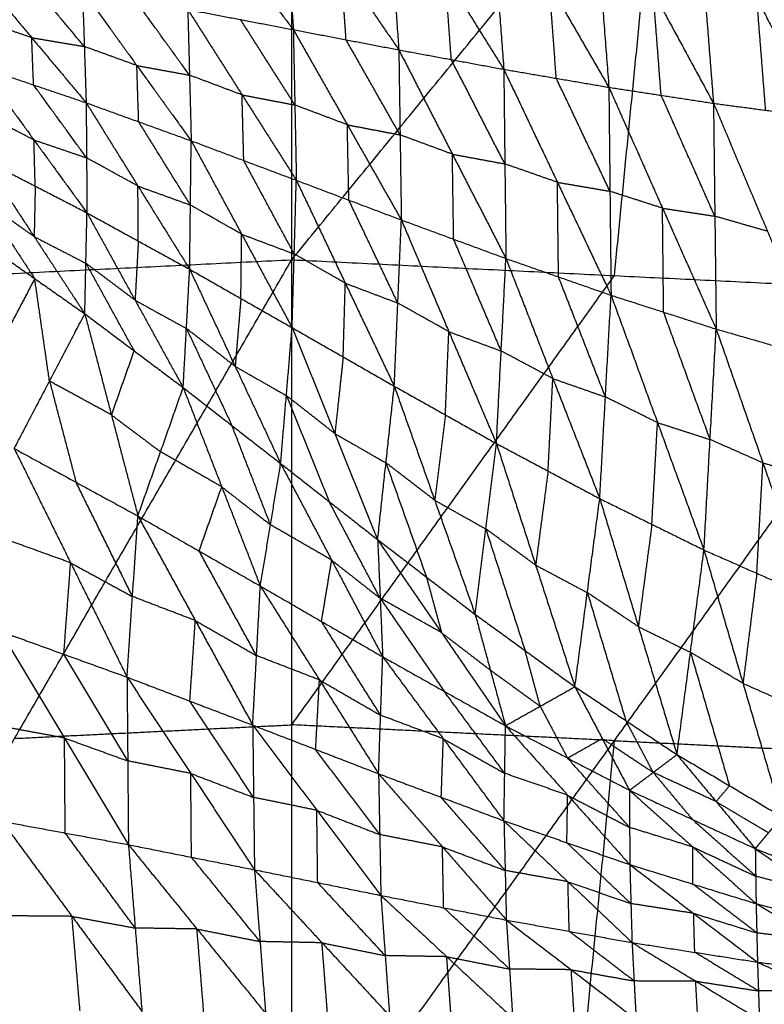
# Model space of a CAD drawing. Header units: millimetres. Extents: x -106 to 110, y -96 to 120.
# Tile 767 of 1020: x -0.62 to 6.05, y 64.27 to 73.1. Entities that reach past the tile are written whole.
import ezdxf

# ---------------------------------------------------------------- set-up
doc = ezdxf.new("R2010")
doc.units = ezdxf.units.MM
doc.header["$MEASUREMENT"] = 0
doc.layers.add('Default', color=7, linetype='Continuous', true_color=0x000000)

msp = doc.modelspace()

# ---------------------------------------------------------------- linework, layer by layer
at = {"layer": 'Default'}
for points in [[(-3.9628, 70.6609, 3.952), (-1.0718, 75.0026, 4.07), (1.8192, 79.3443, 4.1879)], [(1.8192, 70.9449, 3.952), (1.8192, 75.1446, 4.07), (1.8192, 79.3443, 4.1879)], [(1.8192, 70.9449, 3.952), (5.1218, 74.9824, 4.07), (8.4244, 79.0198, 4.1879)], [(4.7102, 70.8029, 3.952), (4.916, 72.8926, 4.011), (5.1218, 74.9824, 4.07)], [(0.8125, 74.3471, -0.9679), (1.3232, 73.6769, -1.1452), (1.8339, 73.0068, -1.3225)], [(1.742, 74.3405, -1.14), (1.788, 73.6736, -1.2313), (1.8339, 73.0068, -1.3225)], [(1.742, 74.3405, -1.14), (2.2604, 73.5831, -1.3303), (2.7787, 72.8257, -1.5205)], [(2.6698, 74.3344, -1.3165), (2.7243, 73.5801, -1.4185), (2.7787, 72.8257, -1.5205)], [(2.6698, 74.3344, -1.3165), (3.1944, 73.493, -1.5174), (3.7189, 72.6516, -1.7183)], [(3.5938, 74.3331, -1.4927), (3.6563, 73.4924, -1.6055), (3.7189, 72.6516, -1.7183)], [(3.5938, 74.3331, -1.4927), (4.1268, 73.4117, -1.7026), (4.6599, 72.4903, -1.9124)], [(4.5175, 74.3389, -1.6659), (4.5887, 73.4146, -1.7891), (4.6599, 72.4903, -1.9124)], [(4.5175, 74.3389, -1.6659), (5.0574, 73.3428, -1.8815), (5.5973, 72.3466, -2.0971)], [(5.4386, 74.3531, -1.8309), (5.5179, 73.3498, -1.964), (5.5973, 72.3466, -2.0971)], [(5.4386, 74.3531, -1.8309), (5.9855, 73.288, -2.0496), (6.5324, 72.2229, -2.2683)], [(2.3063, 72.9162, -1.4215), (2.2834, 73.2497, -1.3759), (2.2604, 73.5831, -1.3303)], [(-0.9974, 73.5185, -0.7726), (-0.5096, 72.935, -0.8081), (-0.0218, 72.3514, -0.8436)], [(-0.0384, 72.8556, -0.8944), (-0.2823, 73.1474, -0.8766), (-0.5262, 73.4391, -0.8589)], [(3.2488, 72.7387, -1.6194), (3.2216, 73.1158, -1.5684), (3.1944, 73.493, -1.5174)], [(4.1894, 72.571, -1.8153), (4.1581, 72.9913, -1.7589), (4.1268, 73.4117, -1.7026)], [(-0.0551, 73.3597, -0.9452), (-0.0384, 72.8556, -0.8944), (-0.0218, 72.3514, -0.8436)], [(-0.0551, 73.3597, -0.9452), (0.432, 72.6852, -0.9794), (0.9191, 72.0107, -1.0137)], [(5.1286, 72.4185, -2.0048), (5.093, 72.8806, -1.9431), (5.0574, 73.3428, -1.8815)], [(0.9037, 72.599, -1.0715), (0.6601, 72.9363, -1.0544), (0.4165, 73.2736, -1.0372)], [(6.0649, 72.2848, -2.1827), (6.0252, 72.7864, -2.1162), (5.9855, 73.288, -2.0496)], [(0.8882, 73.1874, -1.1293), (0.9037, 72.599, -1.0715), (0.9191, 72.0107, -1.0137)], [(0.8882, 73.1874, -1.1293), (1.3611, 73.0971, -1.2259), (1.8339, 73.0068, -1.3225)], [(0.8882, 73.1874, -1.1293), (1.3745, 72.4222, -1.1605), (1.8607, 71.657, -1.1918)], [(-0.5096, 72.935, -0.8081), (-0.7451, 73.0149, -0.7681), (-0.9806, 73.0949, -0.7282)], [(1.8473, 72.3319, -1.2572), (1.6042, 72.7145, -1.2415), (1.3611, 73.0971, -1.2259)], [(1.8339, 73.0068, -1.3225), (1.8473, 72.3319, -1.2572), (1.8607, 71.657, -1.1918)], [(1.8339, 73.0068, -1.3225), (2.3063, 72.9162, -1.4215), (2.7787, 72.8257, -1.5205)], [(1.8339, 73.0068, -1.3225), (2.3176, 72.1544, -1.3482), (2.8013, 71.3019, -1.3739)], [(-0.4928, 72.5114, -0.7637), (-0.5012, 72.7232, -0.7859), (-0.5096, 72.935, -0.8081)], [(-0.5096, 72.935, -0.8081), (-0.274, 72.8953, -0.8512), (-0.0384, 72.8556, -0.8944)], [(2.79, 72.0638, -1.4472), (2.5482, 72.49, -1.4344), (2.3063, 72.9162, -1.4215)], [(0.432, 72.6852, -0.9794), (0.1968, 72.7704, -0.9369), (-0.0384, 72.8556, -0.8944)], [(2.7787, 72.8257, -1.5205), (2.79, 72.0638, -1.4472), (2.8013, 71.3019, -1.3739)], [(2.7787, 72.8257, -1.5205), (3.2488, 72.7387, -1.6194), (3.7189, 72.6516, -1.7183)], [(2.7787, 72.8257, -1.5205), (3.2586, 71.8908, -1.538), (3.7384, 70.9559, -1.5555)], [(3.7286, 71.8038, -1.6369), (3.4887, 72.2712, -1.6281), (3.2488, 72.7387, -1.6194)], [(-0.9639, 72.6713, -0.6838), (-0.4928, 72.5114, -0.7637), (-0.0218, 72.3514, -0.8436)], [(-0.9639, 72.6713, -0.6838), (-0.4893, 72.0183, -0.5683), (-0.0146, 71.3653, -0.4528)], [(0.4487, 72.1811, -0.9287), (0.4403, 72.4332, -0.9541), (0.432, 72.6852, -0.9794)], [(0.432, 72.6852, -0.9794), (0.6678, 72.6421, -1.0255), (0.9037, 72.599, -1.0715)], [(3.7189, 72.6516, -1.7183), (3.7286, 71.8038, -1.6369), (3.7384, 70.9559, -1.5555)], [(3.7189, 72.6516, -1.7183), (4.1894, 72.571, -1.8153), (4.6599, 72.4903, -1.9124)], [(3.7189, 72.6516, -1.7183), (4.1994, 71.6392, -1.726), (4.6799, 70.6268, -1.7337)], [(1.3745, 72.4222, -1.1605), (1.1391, 72.5106, -1.116), (0.9037, 72.599, -1.0715)], [(4.6699, 71.5585, -1.823), (4.4296, 72.0647, -1.8192), (4.1894, 72.571, -1.8153)], [(-0.0182, 71.8584, -0.6482), (-0.2555, 72.1849, -0.706), (-0.4928, 72.5114, -0.7637)], [(4.6599, 72.4903, -1.9124), (4.6699, 71.5585, -1.823), (4.6799, 70.6268, -1.7337)], [(4.6599, 72.4903, -1.9124), (5.1286, 72.4185, -2.0048), (5.5973, 72.3466, -2.0971)], [(4.6599, 72.4903, -1.9124), (5.1407, 71.407, -1.9078), (5.6215, 70.3238, -1.9032)], [(-0.0218, 72.3514, -0.8436), (-0.0182, 71.8584, -0.6482), (-0.0146, 71.3653, -0.4528)], [(-0.0218, 72.3514, -0.8436), (0.4418, 71.6054, -0.7061), (0.9054, 70.8593, -0.5686)], [(-0.0218, 72.3514, -0.8436), (0.4487, 72.1811, -0.9287), (0.9191, 72.0107, -1.0137)], [(1.3899, 71.8339, -1.1028), (1.3822, 72.128, -1.1317), (1.3745, 72.4222, -1.1605)], [(1.3745, 72.4222, -1.1605), (1.6109, 72.377, -1.2089), (1.8473, 72.3319, -1.2572)], [(5.6094, 71.3352, -2.0002), (5.369, 71.8768, -2.0025), (5.1286, 72.4185, -2.0048)], [(2.3176, 72.1544, -1.3482), (2.0825, 72.2431, -1.3027), (1.8473, 72.3319, -1.2572)], [(5.5973, 72.3466, -2.0971), (5.6094, 71.3352, -2.0002), (5.6215, 70.3238, -1.9032)], [(5.5973, 72.3466, -2.0971), (6.0649, 72.2848, -2.1827), (6.5324, 72.2229, -2.2683)], [(5.5973, 72.3466, -2.0971), (6.0817, 71.1994, -2.0788), (6.566, 70.0522, -2.0604)], [(-0.4893, 72.0183, -0.5683), (-0.7211, 72.1382, -0.5409), (-0.9529, 72.258, -0.5135)], [(0.9123, 71.435, -0.7912), (0.6805, 71.8081, -0.8599), (0.4487, 72.1811, -0.9287)], [(2.331, 71.4794, -1.2829), (2.3243, 71.8169, -1.3155), (2.3176, 72.1544, -1.3482)], [(2.3176, 72.1544, -1.3482), (2.5538, 72.1091, -1.3977), (2.79, 72.0638, -1.4472)], [(-0.4783, 71.605, -0.398), (-0.4838, 71.8116, -0.4832), (-0.4893, 72.0183, -0.5683)], [(-0.4893, 72.0183, -0.5683), (-0.2537, 71.9384, -0.6083), (-0.0182, 71.8584, -0.6482)], [(0.9054, 70.8593, -0.5686), (0.9123, 71.435, -0.7912), (0.9191, 72.0107, -1.0137)], [(0.9191, 72.0107, -1.0137), (1.3709, 71.1737, -0.8514), (1.8228, 70.3366, -0.6891)], [(0.9191, 72.0107, -1.0137), (1.3899, 71.8339, -1.1028), (1.8607, 71.657, -1.1918)], [(3.2586, 71.8908, -1.538), (3.0243, 71.9773, -1.4926), (2.79, 72.0638, -1.4472)], [(-0.9419, 71.8446, -0.3432), (-0.4878, 71.1526, -0.05), (-0.0338, 70.4606, 0.2432)], [(-0.9419, 71.8446, -0.3432), (-0.4783, 71.605, -0.398), (-0.0146, 71.3653, -0.4528)], [(0.4418, 71.6054, -0.7061), (0.2118, 71.7319, -0.6772), (-0.0182, 71.8584, -0.6482)], [(1.8417, 70.9968, -0.9405), (1.6158, 71.4153, -1.0216), (1.3899, 71.8339, -1.1028)], [(3.2698, 71.1289, -1.4647), (3.2642, 71.5098, -1.5014), (3.2586, 71.8908, -1.538)], [(3.2586, 71.8908, -1.538), (3.4936, 71.8473, -1.5874), (3.7286, 71.8038, -1.6369)], [(4.1994, 71.6392, -1.726), (3.964, 71.7215, -1.6814), (3.7286, 71.8038, -1.6369)], [(1.8228, 70.3366, -0.6891), (1.8417, 70.9968, -0.9405), (1.8607, 71.657, -1.1918)], [(1.8607, 71.657, -1.1918), (2.2994, 70.7346, -1.0017), (2.738, 69.8122, -0.8116)], [(1.8607, 71.657, -1.1918), (2.331, 71.4794, -1.2829), (2.8013, 71.3019, -1.3739)], [(-0.4783, 71.605, -0.398), (-0.4831, 71.3788, -0.224), (-0.4878, 71.1526, -0.05)], [(0.4454, 71.1123, -0.5107), (0.4436, 71.3589, -0.6084), (0.4418, 71.6054, -0.7061)], [(0.4418, 71.6054, -0.7061), (0.677, 71.5202, -0.7487), (0.9123, 71.435, -0.7912)], [(4.2091, 70.7913, -1.6446), (4.2043, 71.2153, -1.6853), (4.1994, 71.6392, -1.726)], [(4.1994, 71.6392, -1.726), (4.4346, 71.5989, -1.7745), (4.6699, 71.5585, -1.823)], [(5.1407, 71.407, -1.9078), (4.9053, 71.4828, -1.8654), (4.6699, 71.5585, -1.823)], [(-0.9366, 71.4678, -0.0423), (-0.7096, 71.1218, 0.1043), (-0.4826, 70.7758, 0.2509)], [(-0.4878, 71.1526, -0.05), (-0.7122, 71.3102, -0.0461), (-0.9366, 71.4678, -0.0423)], [(2.7697, 70.557, -1.0928), (2.5503, 71.0182, -1.1878), (2.331, 71.4794, -1.2829)], [(1.3709, 71.1737, -0.8514), (1.1416, 71.3044, -0.8213), (0.9123, 71.435, -0.7912)], [(5.1507, 70.4753, -1.8184), (5.1457, 70.9411, -1.8631), (5.1407, 71.407, -1.9078)], [(5.1407, 71.407, -1.9078), (5.3751, 71.3711, -1.954), (5.6094, 71.3352, -2.0002)], [(-0.0338, 70.4606, 0.2432), (-0.0242, 70.913, -0.1048), (-0.0146, 71.3653, -0.4528)], [(-0.0146, 71.3653, -0.4528), (0.4163, 70.5823, -0.1121), (0.8472, 69.7994, 0.2287)], [(-0.0146, 71.3653, -0.4528), (0.4454, 71.1123, -0.5107), (0.9054, 70.8593, -0.5686)], [(2.738, 69.8122, -0.8116), (2.7697, 70.557, -1.0928), (2.8013, 71.3019, -1.3739)], [(2.8013, 71.3019, -1.3739), (3.2271, 70.3002, -1.1536), (3.6529, 69.2985, -0.9333)], [(2.8013, 71.3019, -1.3739), (3.2698, 71.1289, -1.4647), (3.7384, 70.9559, -1.5555)], [(6.0817, 71.1994, -2.0788), (5.8455, 71.2673, -2.0395), (5.6094, 71.3352, -2.0002)], [(-0.4878, 71.1526, -0.05), (-0.256, 71.0328, -0.0774), (-0.0242, 70.913, -0.1048)], [(0.4454, 71.1123, -0.5107), (0.4308, 70.8473, -0.3114), (0.4163, 70.5823, -0.1121)], [(1.3641, 70.598, -0.6289), (1.3675, 70.8858, -0.7401), (1.3709, 71.1737, -0.8514)], [(1.3709, 71.1737, -0.8514), (1.6063, 71.0853, -0.8959), (1.8417, 70.9968, -0.9405)], [(3.6956, 70.1272, -1.2444), (3.4827, 70.6281, -1.3545), (3.2698, 71.1289, -1.4647)], [(-0.9313, 71.0911, 0.2587), (-0.4826, 70.7758, 0.2509), (-0.0338, 70.4606, 0.2432)], [(-3.9628, 70.6609, 3.952), (-1.0718, 70.8029, 3.952), (1.8192, 70.9449, 3.952)], [(-3.1459, 62.3664, 3.8611), (-0.6634, 66.6557, 3.9066), (1.8192, 70.9449, 3.952)], [(1.8192, 62.6103, 3.8611), (1.8192, 66.7776, 3.9066), (1.8192, 70.9449, 3.952)], [(1.8192, 70.9449, 3.952), (4.7102, 70.8029, 3.952), (7.6012, 70.6609, 3.952)], [(2.2994, 70.7346, -1.0017), (2.0706, 70.8657, -0.9711), (1.8417, 70.9968, -0.9405)], [(3.6529, 69.2985, -0.9333), (3.6956, 70.1272, -1.2444), (3.7384, 70.9559, -1.5555)], [(3.7384, 70.9559, -1.5555), (4.1584, 69.8803, -1.3039), (4.5785, 68.8047, -1.0523)], [(3.7384, 70.9559, -1.5555), (4.2091, 70.7913, -1.6446), (4.6799, 70.6268, -1.7337)], [(-0.0242, 70.913, -0.1048), (0.1912, 70.5215, 0.0656), (0.4067, 70.13, 0.236)], [(0.4163, 70.5823, -0.1121), (0.196, 70.7476, -0.1084), (-0.0242, 70.913, -0.1048)], [(0.8472, 69.7994, 0.2287), (0.8763, 70.3293, -0.17), (0.9054, 70.8593, -0.5686)], [(0.9054, 70.8593, -0.5686), (1.3128, 69.9892, -0.1766), (1.7202, 69.119, 0.2154)], [(0.9054, 70.8593, -0.5686), (1.3641, 70.598, -0.6289), (1.8228, 70.3366, -0.6891)], [(-0.4826, 70.7758, 0.2509), (-0.6407, 70.474, -0.0571), (-0.7988, 70.1721, -0.3652)], [(-0.3501, 69.8569, -0.3729), (-0.4163, 70.3163, -0.061), (-0.4826, 70.7758, 0.2509)], [(1.8192, 66.7776, 3.9066), (3.2647, 68.7903, 3.9293), (4.7102, 70.8029, 3.952)], [(4.6292, 69.7157, -1.393), (4.4192, 70.2535, -1.5188), (4.2091, 70.7913, -1.6446)], [(2.2804, 70.0744, -0.7504), (2.2899, 70.4045, -0.876), (2.2994, 70.7346, -1.0017)], [(2.2994, 70.7346, -1.0017), (2.5345, 70.6458, -1.0472), (2.7697, 70.557, -1.0928)], [(0.4163, 70.5823, -0.1121), (0.6463, 70.4558, -0.141), (0.8763, 70.3293, -0.17)], [(1.3641, 70.598, -0.6289), (1.3385, 70.2936, -0.4027), (1.3128, 69.9892, -0.1766)], [(1.8192, 62.6103, 3.8611), (4.7102, 66.6356, 3.9066), (7.6012, 70.6609, 3.952)], [(4.5785, 68.8047, -1.0523), (4.6292, 69.7157, -1.393), (4.6799, 70.6268, -1.7337)], [(4.6799, 70.6268, -1.7337), (5.0961, 69.4855, -1.4496), (5.5123, 68.3443, -1.1655)], [(4.6799, 70.6268, -1.7337), (5.1507, 70.4753, -1.8184), (5.6215, 70.3238, -1.9032)], [(3.2271, 70.3002, -1.1536), (2.9984, 70.4286, -1.1232), (2.7697, 70.557, -1.0928)], [(-0.6663, 69.2531, -0.989), (-0.3501, 69.8569, -0.3729), (-0.0338, 70.4606, 0.2432)], [(-0.0338, 70.4606, 0.2432), (0.204, 69.5549, -0.3177), (0.4417, 68.6492, -0.8787)], [(-0.0338, 70.4606, 0.2432), (0.4067, 70.13, 0.236), (0.8472, 69.7994, 0.2287)], [(5.5669, 69.334, -1.5344), (5.3588, 69.9046, -1.6764), (5.1507, 70.4753, -1.8184)], [(0.8763, 70.3293, -0.17), (1.08, 69.8943, 0.0261), (1.2837, 69.4592, 0.2221)], [(1.3128, 69.9892, -0.1766), (1.0946, 70.1593, -0.1733), (0.8763, 70.3293, -0.17)], [(1.7202, 69.119, 0.2154), (1.7715, 69.7278, -0.2368), (1.8228, 70.3366, -0.6891)], [(1.8228, 70.3366, -0.6891), (2.206, 69.3868, -0.2428), (2.5892, 68.437, 0.2035)], [(1.8228, 70.3366, -0.6891), (2.2804, 70.0744, -0.7504), (2.738, 69.8122, -0.8116)], [(5.5123, 68.3443, -1.1655), (5.5669, 69.334, -1.5344), (5.6215, 70.3238, -1.9032)], [(5.6215, 70.3238, -1.9032), (6.0401, 69.1248, -1.5868), (6.4587, 67.9259, -1.2703)], [(5.6215, 70.3238, -1.9032), (6.0938, 70.188, -1.9818), (6.566, 70.0522, -2.0604)], [(3.1955, 69.5554, -0.8725), (3.2113, 69.9278, -1.013), (3.2271, 70.3002, -1.1536)], [(3.2271, 70.3002, -1.1536), (3.4614, 70.2137, -1.199), (3.6956, 70.1272, -1.2444)], [(0.4067, 70.13, 0.236), (0.3053, 69.8424, -0.0409), (0.204, 69.5549, -0.3177)], [(2.2804, 70.0744, -0.7504), (2.2432, 69.7306, -0.4966), (2.206, 69.3868, -0.2428)], [(4.1584, 69.8803, -1.3039), (3.927, 70.0037, -1.2742), (3.6956, 70.1272, -1.2444)], [(1.3128, 69.9892, -0.1766), (1.5422, 69.8585, -0.2067), (1.7715, 69.7278, -0.2368)], [(4.1157, 69.0516, -0.9928), (4.1371, 69.4659, -1.1484), (4.1584, 69.8803, -1.3039)], [(4.1584, 69.8803, -1.3039), (4.3938, 69.798, -1.3485), (4.6292, 69.7157, -1.393)], [(-0.3501, 69.8569, -0.3729), (-0.2312, 69.404, -0.6534), (-0.1123, 68.9511, -0.9338)], [(0.204, 69.5549, -0.3177), (-0.073, 69.7059, -0.3453), (-0.3501, 69.8569, -0.3729)], [(0.4417, 68.6492, -0.8787), (0.6445, 69.2243, -0.325), (0.8472, 69.7994, 0.2287)], [(0.8472, 69.7994, 0.2287), (1.1927, 68.91, -0.2649), (1.5383, 68.0207, -0.7586)], [(0.8472, 69.7994, 0.2287), (1.2837, 69.4592, 0.2221), (1.7202, 69.119, 0.2154)], [(2.5892, 68.437, 0.2035), (2.6636, 69.1246, -0.3041), (2.738, 69.8122, -0.8116)], [(2.738, 69.8122, -0.8116), (3.1004, 68.7897, -0.3093), (3.4627, 67.7673, 0.193)], [(2.738, 69.8122, -0.8116), (3.1955, 69.5554, -0.8725), (3.6529, 69.2985, -0.9333)], [(1.7715, 69.7278, -0.2368), (1.9631, 69.2529, -0.0137), (2.1547, 68.778, 0.2095)], [(2.206, 69.3868, -0.2428), (1.9887, 69.5573, -0.2398), (1.7715, 69.7278, -0.2368)], [(5.0961, 69.4855, -1.4496), (4.8626, 69.6006, -1.4213), (4.6292, 69.7157, -1.393)], [(0.204, 69.5549, -0.3177), (0.4242, 69.3896, -0.3214), (0.6445, 69.2243, -0.325)], [(3.1955, 69.5554, -0.8725), (3.1479, 69.1725, -0.5909), (3.1004, 68.7897, -0.3093)], [(1.6292, 68.5699, -0.2716), (1.4565, 69.0145, -0.0248), (1.2837, 69.4592, 0.2221)], [(5.0454, 68.5745, -1.1089), (5.0708, 69.03, -1.2792), (5.0961, 69.4855, -1.4496)], [(5.0961, 69.4855, -1.4496), (5.3315, 69.4098, -1.492), (5.5669, 69.334, -1.5344)], [(2.206, 69.3868, -0.2428), (2.4348, 69.2557, -0.2734), (2.6636, 69.1246, -0.3041)], [(3.4627, 67.7673, 0.193), (3.5578, 68.5329, -0.3701), (3.6529, 69.2985, -0.9333)], [(3.6529, 69.2985, -0.9333), (4.0045, 68.2088, -0.3747), (4.356, 67.119, 0.1839)], [(3.6529, 69.2985, -0.9333), (4.1157, 69.0516, -0.9928), (4.5785, 68.8047, -1.0523)], [(6.0401, 69.1248, -1.5868), (5.8035, 69.2294, -1.5606), (5.5669, 69.334, -1.5344)], [(-0.6663, 69.2531, -0.989), (-0.161, 68.2291, -1.251), (0.3444, 67.205, -1.5131)], [(-0.6663, 69.2531, -0.989), (-0.1123, 68.9511, -0.9338), (0.4417, 68.6492, -0.8787)], [(1.1927, 68.91, -0.2649), (0.9186, 69.0671, -0.295), (0.6445, 69.2243, -0.325)], [(1.5383, 68.0207, -0.7586), (1.6292, 68.5699, -0.2716), (1.7202, 69.119, 0.2154)], [(1.7202, 69.119, 0.2154), (2.1547, 68.778, 0.2095), (2.5892, 68.437, 0.2035)], [(1.7202, 69.119, 0.2154), (2.1772, 68.2531, -0.2077), (2.6342, 67.3872, -0.6307)], [(2.6636, 69.1246, -0.3041), (2.8448, 68.6134, -0.0529), (3.0259, 68.1021, 0.1983)], [(3.1004, 68.7897, -0.3093), (2.882, 68.9572, -0.3067), (2.6636, 69.1246, -0.3041)], [(5.9855, 68.1351, -1.2179), (6.0128, 68.63, -1.4023), (6.0401, 69.1248, -1.5868)], [(6.0401, 69.1248, -1.5868), (6.2762, 69.057, -1.6261), (6.5124, 68.9891, -1.6654)], [(4.1157, 69.0516, -0.9928), (4.0601, 68.6302, -0.6838), (4.0045, 68.2088, -0.3747)], [(0.3931, 67.9271, -1.1959), (0.1404, 68.4391, -1.0649), (-0.1123, 68.9511, -0.9338)], [(0.99, 68.3349, -0.8186), (1.0914, 68.6225, -0.5418), (1.1927, 68.91, -0.2649)], [(1.1927, 68.91, -0.2649), (1.411, 68.7399, -0.2683), (1.6292, 68.5699, -0.2716)], [(2.6117, 67.9121, -0.2136), (2.3832, 68.345, -0.0021), (2.1547, 68.778, 0.2095)], [(3.1004, 68.7897, -0.3093), (3.3291, 68.6613, -0.3397), (3.5578, 68.5329, -0.3701)], [(4.356, 67.119, 0.1839), (4.4673, 67.9618, -0.4342), (4.5785, 68.8047, -1.0523)], [(4.5785, 68.8047, -1.0523), (4.9243, 67.6576, -0.4381), (5.2702, 66.5106, 0.1762)], [(4.5785, 68.8047, -1.0523), (5.0454, 68.5745, -1.1089), (5.5123, 68.3443, -1.1655)], [(0.3444, 67.205, -1.5131), (0.3931, 67.9271, -1.1959), (0.4417, 68.6492, -0.8787)], [(0.4417, 68.6492, -0.8787), (0.9559, 67.712, -1.098), (1.4701, 66.7748, -1.3174)], [(0.4417, 68.6492, -0.8787), (0.99, 68.3349, -0.8186), (1.5383, 68.0207, -0.7586)], [(2.1772, 68.2531, -0.2077), (1.9032, 68.4115, -0.2396), (1.6292, 68.5699, -0.2716)], [(5.0454, 68.5745, -1.1089), (4.9849, 68.1161, -0.7735), (4.9243, 67.6576, -0.4381)], [(3.5578, 68.5329, -0.3701), (3.7336, 67.988, -0.0909), (3.9094, 67.4431, 0.1884)], [(4.0045, 68.2088, -0.3747), (3.7811, 68.3708, -0.3724), (3.5578, 68.5329, -0.3701)], [(-0.161, 68.2291, -1.251), (-0.444, 68.3315, -1.2962), (-0.7271, 68.434, -1.3414)], [(2.5892, 68.437, 0.2035), (2.6117, 67.9121, -0.2136), (2.6342, 67.3872, -0.6307)], [(2.5892, 68.437, 0.2035), (3.0259, 68.1021, 0.1983), (3.4627, 67.7673, 0.193)], [(2.5892, 68.437, 0.2035), (3.1616, 67.6033, -0.1487), (3.7341, 66.7695, -0.5009)], [(1.5042, 67.3978, -1.038), (1.2471, 67.8664, -0.9283), (0.99, 68.3349, -0.8186)], [(5.2702, 66.5106, 0.1762), (5.3913, 67.4274, -0.4946), (5.5123, 68.3443, -1.1655)], [(5.5123, 68.3443, -1.1655), (5.8617, 67.149, -0.4978), (6.2111, 65.9537, 0.1699)], [(5.5123, 68.3443, -1.1655), (5.9855, 68.1351, -1.2179), (6.4587, 67.9259, -1.2703)], [(-0.2217, 67.4099, -1.6035), (-0.1913, 67.8195, -1.4273), (-0.161, 68.2291, -1.251)], [(-0.161, 68.2291, -1.251), (0.116, 68.0781, -1.2235), (0.3931, 67.9271, -1.1959)], [(2.0862, 67.7039, -0.6947), (2.1317, 67.9785, -0.4512), (2.1772, 68.2531, -0.2077)], [(2.1772, 68.2531, -0.2077), (2.3944, 68.0826, -0.2106), (2.6117, 67.9121, -0.2136)], [(4.0045, 68.2088, -0.3747), (4.2359, 68.0853, -0.4045), (4.4673, 67.9618, -0.4342)], [(5.9855, 68.1351, -1.2179), (5.9236, 67.642, -0.8578), (5.8617, 67.149, -0.4978)], [(3.0259, 68.1021, 0.1983), (3.0938, 67.8527, 0.0248), (3.1616, 67.6033, -0.1487)], [(1.4701, 66.7748, -1.3174), (1.5042, 67.3978, -1.038), (1.5383, 68.0207, -0.7586)], [(1.5383, 68.0207, -0.7586), (2.0678, 67.1799, -0.9343), (2.5974, 66.3392, -1.1099)], [(1.5383, 68.0207, -0.7586), (2.0862, 67.7039, -0.6947), (2.6342, 67.3872, -0.6307)], [(4.4673, 67.9618, -0.4342), (4.6402, 67.3883, -0.1271), (4.8131, 66.8148, 0.18)], [(4.9243, 67.6576, -0.4381), (4.6958, 67.8097, -0.4362), (4.4673, 67.9618, -0.4342)], [(0.9559, 67.712, -1.098), (0.6745, 67.8195, -1.147), (0.3931, 67.9271, -1.1959)], [(2.6117, 67.9121, -0.2136), (2.8979, 67.4952, -0.3897), (3.1841, 67.0784, -0.5658)], [(3.1616, 67.6033, -0.1487), (2.8866, 67.7577, -0.1812), (2.6117, 67.9121, -0.2136)], [(3.4627, 67.7673, 0.193), (3.5984, 67.2684, -0.154), (3.7341, 66.7695, -0.5009)], [(3.4627, 67.7673, 0.193), (3.9094, 67.4431, 0.1884), (4.356, 67.119, 0.1839)], [(0.9073, 66.9899, -1.4152), (0.9316, 67.351, -1.2566), (0.9559, 67.712, -1.098)], [(0.9559, 67.712, -1.098), (1.2301, 67.5549, -1.068), (1.5042, 67.3978, -1.038)], [(2.6158, 66.8632, -0.8703), (2.351, 67.2836, -0.7825), (2.0862, 67.7039, -0.6947)], [(-0.7878, 67.6148, -1.6939), (-0.2217, 67.4099, -1.6035), (0.3444, 67.205, -1.5131)], [(-0.7878, 67.6148, -1.6939), (-0.2156, 66.6592, -1.6937), (0.3567, 65.7035, -1.6935)], [(3.1616, 67.6033, -0.1487), (3.38, 67.4358, -0.1513), (3.5984, 67.2684, -0.154)], [(4.9243, 67.6576, -0.4381), (5.1578, 67.5425, -0.4664), (5.3913, 67.4274, -0.4946)], [(0.3505, 66.4543, -1.6033), (0.0644, 66.9321, -1.6034), (-0.2217, 67.4099, -1.6035)], [(4.0451, 66.9442, -0.1585), (3.9772, 67.1937, 0.015), (3.9094, 67.4431, 0.1884)], [(5.3913, 67.4274, -0.4946), (5.5659, 66.8298, -0.1608), (5.7406, 66.2321, 0.173)], [(5.8617, 67.149, -0.4978), (5.6265, 67.2882, -0.4962), (5.3913, 67.4274, -0.4946)], [(2.0678, 67.1799, -0.9343), (1.786, 67.2889, -0.9861), (1.5042, 67.3978, -1.038)], [(2.5974, 66.3392, -1.1099), (2.6158, 66.8632, -0.8703), (2.6342, 67.3872, -0.6307)], [(2.6342, 67.3872, -0.6307), (3.1773, 66.6522, -0.7654), (3.7205, 65.9172, -0.9001)], [(2.6342, 67.3872, -0.6307), (3.1841, 67.0784, -0.5658), (3.7341, 66.7695, -0.5009)], [(3.5984, 67.2684, -0.154), (3.8217, 67.1063, -0.1562), (4.0451, 66.9442, -0.1585)], [(0.3444, 67.205, -1.5131), (0.3505, 66.4543, -1.6033), (0.3567, 65.7035, -1.6935)], [(0.3444, 67.205, -1.5131), (0.9073, 66.9899, -1.4152), (1.4701, 66.7748, -1.3174)], [(0.3444, 67.205, -1.5131), (0.9152, 66.342, -1.4942), (1.4859, 65.4789, -1.4753)], [(2.0338, 66.557, -1.2137), (2.0508, 66.8685, -1.074), (2.0678, 67.1799, -0.9343)], [(2.0678, 67.1799, -0.9343), (2.3418, 67.0216, -0.9023), (2.6158, 66.8632, -0.8703)], [(5.8617, 67.149, -0.4978), (6.0983, 67.0444, -0.524), (6.3349, 66.9398, -0.5502)], [(3.7273, 66.3433, -0.7005), (3.4557, 66.7108, -0.6332), (3.1841, 67.0784, -0.5658)], [(3.7341, 66.7695, -0.5009), (4.0451, 66.9442, -0.1585), (4.356, 67.119, 0.1839)], [(4.356, 67.119, 0.1839), (4.6003, 66.6551, -0.0944), (4.8446, 66.1912, -0.3728)], [(4.356, 67.119, 0.1839), (4.8131, 66.8148, 0.18), (5.2702, 66.5106, 0.1762)], [(1.478, 66.1269, -1.3963), (1.1927, 66.5584, -1.4058), (0.9073, 66.9899, -1.4152)], [(4.0451, 66.9442, -0.1585), (4.1672, 66.7123, -0.2977), (4.2893, 66.4804, -0.4369)], [(3.1773, 66.6522, -0.7654), (2.8966, 66.7577, -0.8179), (2.6158, 66.8632, -0.8703)], [(5.0574, 66.3509, -0.0983), (4.9353, 66.5828, 0.0409), (4.8131, 66.8148, 0.18)], [(-0.2156, 66.6592, -1.6937), (-0.4987, 66.7115, -1.7441), (-0.7818, 66.7638, -1.7945)], [(-0.6634, 66.6557, 3.9066), (0.5779, 66.7166, 3.9066), (1.8192, 66.7776, 3.9066)], [(1.4701, 66.7748, -1.3174), (1.478, 66.1269, -1.3963), (1.4859, 65.4789, -1.4753)], [(1.4701, 66.7748, -1.3174), (2.0338, 66.557, -1.2137), (2.5974, 66.3392, -1.1099)], [(1.4701, 66.7748, -1.3174), (2.0441, 66.0118, -1.2807), (2.618, 65.2489, -1.244)], [(4.7102, 66.6356, 3.9066), (3.2647, 66.7066, 3.9066), (1.8192, 66.7776, 3.9066)], [(3.7205, 65.9172, -0.9001), (3.7273, 66.3433, -0.7005), (3.7341, 66.7695, -0.5009)], [(3.7341, 66.7695, -0.5009), (4.2893, 66.4804, -0.4369), (4.8446, 66.1912, -0.3728)], [(3.7341, 66.7695, -0.5009), (4.2909, 66.1473, -0.5973), (4.8477, 65.5251, -0.6937)], [(-0.2095, 65.8082, -1.7943), (-0.2126, 66.2337, -1.744), (-0.2156, 66.6592, -1.6937)], [(-0.2156, 66.6592, -1.6937), (0.0675, 66.5567, -1.6485), (0.3505, 66.4543, -1.6033)], [(3.1589, 66.1282, -1.005), (3.1681, 66.3902, -0.8852), (3.1773, 66.6522, -0.7654)], [(3.1773, 66.6522, -0.7654), (3.4523, 66.4978, -0.733), (3.7273, 66.3433, -0.7005)], [(4.2893, 66.4804, -0.4369), (4.4448, 66.5677, -0.2657), (4.6003, 66.6551, -0.0944)], [(4.3017, 62.4884, 3.8611), (4.5059, 64.562, 3.8838), (4.7102, 66.6356, 3.9066)], [(4.6003, 66.6551, -0.0944), (4.8289, 66.503, -0.0964), (5.0574, 66.3509, -0.0983)], [(4.7102, 66.6356, 3.9066), (5.9514, 66.5746, 3.9066), (7.1927, 66.5136, 3.9066)], [(2.6077, 65.794, -1.177), (2.3207, 66.1755, -1.1953), (2.0338, 66.557, -1.2137)], [(0.9152, 66.342, -1.4942), (0.6328, 66.3981, -1.5488), (0.3505, 66.4543, -1.6033)], [(4.8462, 65.8582, -0.5332), (4.5678, 66.1693, -0.485), (4.2893, 66.4804, -0.4369)], [(4.8446, 66.1912, -0.3728), (5.0574, 66.3509, -0.0983), (5.2702, 66.5106, 0.1762)], [(5.2702, 66.5106, 0.1762), (5.621, 66.0893, -0.0378), (5.9719, 65.6679, -0.2518)], [(5.2702, 66.5106, 0.1762), (5.7406, 66.2321, 0.173), (6.2111, 65.9537, 0.1699)], [(5.0574, 66.3509, -0.0983), (5.2328, 66.1402, -0.2053), (5.4082, 65.9296, -0.3123)], [(5.621, 66.0893, -0.0378), (5.3392, 66.2201, -0.0681), (5.0574, 66.3509, -0.0983)], [(0.9213, 65.5912, -1.5844), (0.9182, 65.9666, -1.5393), (0.9152, 66.342, -1.4942)], [(0.9152, 66.342, -1.4942), (1.1966, 66.2344, -1.4453), (1.478, 66.1269, -1.3963)], [(2.5974, 66.3392, -1.1099), (2.6077, 65.794, -1.177), (2.618, 65.2489, -1.244)], [(2.5974, 66.3392, -1.1099), (3.1589, 66.1282, -1.005), (3.7205, 65.9172, -0.9001)], [(2.5974, 66.3392, -1.1099), (3.1697, 65.6836, -1.06), (3.7421, 65.0281, -1.0101)], [(4.2909, 66.1473, -0.5973), (4.0091, 66.2453, -0.6489), (3.7273, 66.3433, -0.7005)], [(4.8446, 66.1912, -0.3728), (4.8462, 65.8582, -0.5332), (4.8477, 65.5251, -0.6937)], [(4.8446, 66.1912, -0.3728), (5.4082, 65.9296, -0.3123), (5.9719, 65.6679, -0.2518)], [(4.8446, 66.1912, -0.3728), (5.4118, 65.6832, -0.4361), (5.979, 65.1751, -0.4995)], [(5.7406, 66.2321, 0.173), (5.6808, 66.1607, 0.0676), (5.621, 66.0893, -0.0378)], [(2.0441, 66.0118, -1.2807), (1.7611, 66.0694, -1.3385), (1.478, 66.1269, -1.3963)], [(3.7313, 65.4726, -0.9551), (3.4451, 65.8004, -0.9801), (3.1589, 66.1282, -1.005)], [(4.2841, 65.7211, -0.7969), (4.2875, 65.9342, -0.6971), (4.2909, 66.1473, -0.5973)], [(4.2909, 66.1473, -0.5973), (4.5685, 66.0027, -0.5653), (4.8462, 65.8582, -0.5332)], [(5.621, 66.0893, -0.0378), (5.8563, 65.95, -0.0394), (6.0915, 65.8108, -0.041)], [(2.052, 65.3639, -1.3597), (2.048, 65.6879, -1.3202), (2.0441, 66.0118, -1.2807)], [(2.0441, 66.0118, -1.2807), (2.3259, 65.9029, -1.2288), (2.6077, 65.794, -1.177)], [(-0.7757, 65.9129, -1.895), (-0.2095, 65.8082, -1.7943), (0.3567, 65.7035, -1.6935)], [(-0.7757, 65.9129, -1.895), (-0.1489, 65.0614, -1.7054), (0.4779, 64.2099, -1.5158)], [(3.7205, 65.9172, -0.9001), (3.7313, 65.4726, -0.9551), (3.7421, 65.0281, -1.0101)], [(3.7205, 65.9172, -0.9001), (4.2841, 65.7211, -0.7969), (4.8477, 65.5251, -0.6937)], [(3.7205, 65.9172, -0.9001), (4.2941, 65.3717, -0.8401), (4.8677, 64.8263, -0.7801)], [(5.9754, 65.4215, -0.3756), (5.6918, 65.6755, -0.344), (5.4082, 65.9296, -0.3123)], [(5.9719, 65.6679, -0.2518), (6.0915, 65.8108, -0.041), (6.2111, 65.9537, 0.1699)], [(5.4118, 65.6832, -0.4361), (5.129, 65.7707, -0.4847), (4.8462, 65.8582, -0.5332)], [(0.4173, 64.9567, -1.6047), (0.1039, 65.3824, -1.6995), (-0.2095, 65.8082, -1.7943)], [(3.1697, 65.6836, -1.06), (2.8887, 65.7388, -1.1185), (2.6077, 65.794, -1.177)], [(0.3567, 65.7035, -1.6935), (0.4173, 64.9567, -1.6047), (0.4779, 64.2099, -1.5158)], [(0.3567, 65.7035, -1.6935), (0.9213, 65.5912, -1.5844), (1.4859, 65.4789, -1.4753)], [(0.3567, 65.7035, -1.6935), (0.9709, 64.9479, -1.5055), (1.5852, 64.1923, -1.3176)], [(3.18, 65.1385, -1.1271), (3.1749, 65.411, -1.0935), (3.1697, 65.6836, -1.06)], [(3.1697, 65.6836, -1.06), (3.4505, 65.5781, -1.0076), (3.7313, 65.4726, -0.9551)], [(4.8577, 65.1757, -0.7369), (4.5709, 65.4484, -0.7669), (4.2841, 65.7211, -0.7969)], [(5.4134, 65.3501, -0.5966), (5.4126, 65.5166, -0.5163), (5.4118, 65.6832, -0.4361)], [(5.4118, 65.6832, -0.4361), (5.6936, 65.5523, -0.4059), (5.9754, 65.4215, -0.3756)], [(5.9719, 65.6679, -0.2518), (5.9754, 65.4215, -0.3756), (5.979, 65.1751, -0.4995)], [(5.9719, 65.6679, -0.2518), (6.54, 65.273, -0.2887), (7.1082, 64.8782, -0.3255)], [(5.9719, 65.6679, -0.2518), (6.5408, 65.443, -0.1975), (7.1097, 65.2181, -0.1432)], [(1.5356, 64.8356, -1.3964), (1.2284, 65.2134, -1.4904), (0.9213, 65.5912, -1.5844)], [(1.4859, 65.4789, -1.4753), (1.5356, 64.8356, -1.3964), (1.5852, 64.1923, -1.3176)], [(1.4859, 65.4789, -1.4753), (2.052, 65.3639, -1.3597), (2.618, 65.2489, -1.244)], [(1.4859, 65.4789, -1.4753), (2.0909, 64.8244, -1.2916), (2.6958, 64.1699, -1.1078)], [(4.2941, 65.3717, -0.8401), (4.0127, 65.4222, -0.8976), (3.7313, 65.4726, -0.9551)], [(4.8477, 65.5251, -0.6937), (4.8577, 65.1757, -0.7369), (4.8677, 64.8263, -0.7801)], [(4.8477, 65.5251, -0.6937), (5.4134, 65.3501, -0.5966), (5.979, 65.1751, -0.4995)], [(4.8477, 65.5251, -0.6937), (5.4195, 65.0882, -0.6288), (5.9913, 64.6512, -0.5638)], [(6.54, 65.273, -0.2887), (6.2577, 65.3473, -0.3322), (5.9754, 65.4215, -0.3756)], [(2.6569, 64.7094, -1.1759), (2.3545, 65.0366, -1.2678), (2.052, 65.3639, -1.3597)], [(4.3049, 64.9272, -0.8951), (4.2995, 65.1494, -0.8676), (4.2941, 65.3717, -0.8401)], [(4.2941, 65.3717, -0.8401), (4.5759, 65.2737, -0.7885), (4.8577, 65.1757, -0.7369)], [(5.9852, 64.9132, -0.5316), (5.6993, 65.1316, -0.5641), (5.4134, 65.3501, -0.5966)], [(2.618, 65.2489, -1.244), (2.6569, 64.7094, -1.1759), (2.6958, 64.1699, -1.1078)], [(2.618, 65.2489, -1.244), (3.18, 65.1385, -1.1271), (3.7421, 65.0281, -1.0101)], [(2.618, 65.2489, -1.244), (3.2084, 64.6997, -1.0701), (3.7987, 64.1506, -0.8961)], [(3.7704, 64.5894, -0.9531), (3.4752, 64.8639, -1.0401), (3.18, 65.1385, -1.1271)], [(5.4195, 65.0882, -0.6288), (5.1386, 65.1319, -0.6828), (4.8577, 65.1757, -0.7369)], [(5.979, 65.1751, -0.4995), (5.9852, 64.9132, -0.5316), (5.9913, 64.6512, -0.5638)], [(5.979, 65.1751, -0.4995), (6.5434, 64.8414, -0.4349), (7.1077, 64.5078, -0.3703)], [(5.979, 65.1751, -0.4995), (6.5436, 65.0266, -0.4125), (7.1082, 64.8782, -0.3255)], [(-0.1489, 65.0614, -1.7054), (-0.4262, 65.0636, -1.7513), (-0.7034, 65.0658, -1.7972)], [(-0.0766, 64.2143, -1.6076), (-0.1128, 64.6378, -1.6565), (-0.1489, 65.0614, -1.7054)], [(-0.1489, 65.0614, -1.7054), (0.1342, 65.009, -1.6551), (0.4173, 64.9567, -1.6047)], [(3.7421, 65.0281, -1.0101), (3.7704, 64.5894, -0.9531), (3.7987, 64.1506, -0.8961)], [(3.7421, 65.0281, -1.0101), (4.3049, 64.9272, -0.8951), (4.8677, 64.8263, -0.7801)], [(3.7421, 65.0281, -1.0101), (4.3233, 64.5831, -0.8491), (4.9045, 64.138, -0.6882)], [(5.4295, 64.7388, -0.672), (5.4245, 64.9135, -0.6504), (5.4195, 65.0882, -0.6288)], [(5.4195, 65.0882, -0.6288), (5.7023, 65.0007, -0.5802), (5.9852, 64.9132, -0.5316)], [(0.9709, 64.9479, -1.5055), (0.6941, 64.9523, -1.5551), (0.4173, 64.9567, -1.6047)], [(1.0315, 64.2011, -1.4167), (1.0012, 64.5745, -1.4611), (0.9709, 64.9479, -1.5055)], [(0.9709, 64.9479, -1.5055), (1.2532, 64.8918, -1.451), (1.5356, 64.8356, -1.3964)], [(4.8861, 64.4822, -0.7341), (4.5955, 64.7047, -0.8146), (4.3049, 64.9272, -0.8951)], [(6.5434, 64.8414, -0.4349), (6.2643, 64.8773, -0.4833), (5.9852, 64.9132, -0.5316)], [(2.0909, 64.8244, -1.2916), (1.8132, 64.83, -1.344), (1.5356, 64.8356, -1.3964)], [(2.1405, 64.1811, -1.2127), (2.1157, 64.5028, -1.2521), (2.0909, 64.8244, -1.2916)], [(2.0909, 64.8244, -1.2916), (2.3739, 64.7669, -1.2337), (2.6569, 64.7094, -1.1759)], [(4.8677, 64.8263, -0.7801), (4.8861, 64.4822, -0.7341), (4.9045, 64.138, -0.6882)], [(4.8677, 64.8263, -0.7801), (5.4295, 64.7388, -0.672), (5.9913, 64.6512, -0.5638)], [(4.8677, 64.8263, -0.7801), (5.4383, 64.4806, -0.6365), (6.0088, 64.135, -0.4928)], [(3.2084, 64.6997, -1.0701), (2.9326, 64.7046, -1.123), (2.6569, 64.7094, -1.1759)], [(3.2473, 64.1603, -1.002), (3.2278, 64.43, -1.036), (3.2084, 64.6997, -1.0701)], [(3.2084, 64.6997, -1.0701), (3.4894, 64.6445, -1.0116), (3.7704, 64.5894, -0.9531)], [(6.0001, 64.3931, -0.5283), (5.7148, 64.5659, -0.6002), (5.4295, 64.7388, -0.672)], [(4.3233, 64.5831, -0.8491), (4.0468, 64.5862, -0.9011), (3.7704, 64.5894, -0.9531)], [(4.3516, 64.1443, -0.7921), (4.3374, 64.3637, -0.8206), (4.3233, 64.5831, -0.8491)], [(4.3233, 64.5831, -0.8491), (4.6047, 64.5326, -0.7916), (4.8861, 64.4822, -0.7341)], [(5.9913, 64.6512, -0.5638), (6.0001, 64.3931, -0.5283), (6.0088, 64.135, -0.4928)], [(5.9913, 64.6512, -0.5638), (6.5495, 64.5795, -0.4671), (7.1077, 64.5078, -0.3703)], [(5.9913, 64.6512, -0.5638), (6.5499, 64.3963, -0.441), (7.1084, 64.1414, -0.3181)], [(5.4383, 64.4806, -0.6365), (5.1622, 64.4814, -0.6853), (4.8861, 64.4822, -0.7341)], [(5.4567, 64.1365, -0.5905), (5.4475, 64.3086, -0.6135), (5.4383, 64.4806, -0.6365)], [(5.4383, 64.4806, -0.6365), (5.7192, 64.4369, -0.5824), (6.0001, 64.3931, -0.5283)], [(6.5499, 64.3963, -0.441), (6.275, 64.3947, -0.4846), (6.0001, 64.3931, -0.5283)]]:
    msp.add_open_spline(points, degree=2, dxfattribs=at)

doc.saveas('drawing.dxf')
